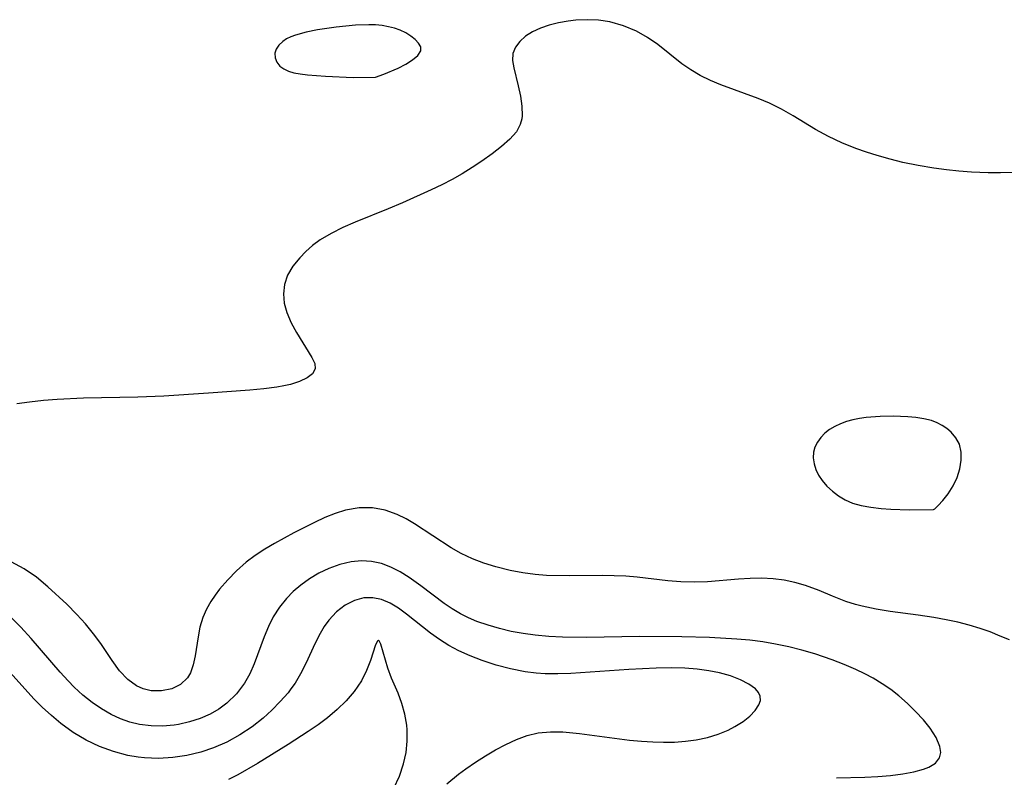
# Model space of a CAD drawing. Header units: metres. Extents: x 1073367 to 1082519, y 1569854 to 1574957.
# Tile 385 of 656: x 1076474 to 1076597, y 1573703 to 1573798. Entities that reach past the tile are written whole.
import ezdxf

# ---------------------------------------------------------------- set-up
doc = ezdxf.new("R2010")
doc.units = ezdxf.units.M
doc.layers.add('CGG_CurvaNivelLidar_v1', color=253, linetype='Continuous', lineweight=30)

msp = doc.modelspace()

# ---------------------------------------------------------------- linework, layer by layer
at = {"layer": 'CGG_CurvaNivelLidar_v1'}
for p, q in [((1076515.9749, 1573797.0085, 68.5), (1076513.5432, 1573796.77, 68.5)), ((1076517.6735, 1573797.0736, 68.5), (1076515.9749, 1573797.0085, 68.5)), ((1076518.5095, 1573797.0474, 68.5), (1076517.6735, 1573797.0736, 68.5)), ((1076519.3196, 1573796.9674, 68.5), (1076518.5095, 1573797.0474, 68.5)), ((1076520.1094, 1573796.8327, 68.5), (1076519.3196, 1573796.9674, 68.5)), ((1076540.2897, 1573797.0215, 68.5), (1076539.2059, 1573796.652, 68.5)), ((1076541.4443, 1573797.3149, 68.5), (1076540.2897, 1573797.0215, 68.5)), ((1076542.649, 1573797.5343, 68.5), (1076541.4443, 1573797.3149, 68.5)), ((1076543.6299, 1573797.6524, 68.5), (1076542.649, 1573797.5343, 68.5)), ((1076545.0408, 1573797.7142, 68.5), (1076543.6299, 1573797.6524, 68.5)), ((1076546.4632, 1573797.6453, 68.5), (1076545.0408, 1573797.7142, 68.5)), ((1076547.8769, 1573797.4354, 68.5), (1076546.4632, 1573797.6453, 68.5)), ((1076549.6003, 1573796.96, 68.5), (1076547.8769, 1573797.4354, 68.5)), ((1076551.2489, 1573796.262, 68.5), (1076549.6003, 1573796.96, 68.5)), ((1076508.462, 1573795.7792, 68.5), (1076507.8698, 1573795.5545, 68.5)), ((1076509.7903, 1573796.1492, 68.5), (1076508.462, 1573795.7792, 68.5)), ((1076511.2071, 1573796.4322, 68.5), (1076509.7903, 1573796.1492, 68.5)), ((1076513.5432, 1573796.77, 68.5), (1076511.2071, 1573796.4322, 68.5)), ((1076520.8707, 1573796.6419, 68.5), (1076520.1094, 1573796.8327, 68.5)), ((1076521.592, 1573796.3889, 68.5), (1076520.8707, 1573796.6419, 68.5)), ((1076522.284, 1573796.0555, 68.5), (1076521.592, 1573796.3889, 68.5)), ((1076522.9095, 1573795.6655, 68.5), (1076522.284, 1573796.0555, 68.5)), ((1076523.4546, 1573795.2373, 68.5), (1076522.9095, 1573795.6655, 68.5)), ((1076537.3246, 1573795.6478, 68.5), (1076536.5877, 1573794.9939, 68.5)), ((1076538.2019, 1573796.1936, 68.5), (1076537.3246, 1573795.6478, 68.5)), ((1076539.2059, 1573796.652, 68.5), (1076538.2019, 1573796.1936, 68.5)), ((1076552.6176, 1573795.4797, 68.5), (1076551.2489, 1573796.262, 68.5)), ((1076506.3738, 1573794.535, 68.5), (1076506.0382, 1573794.0304, 68.5)), ((1076506.8484, 1573794.9827, 68.5), (1076506.3738, 1573794.535, 68.5)), ((1076507.3269, 1573795.2916, 68.5), (1076506.8484, 1573794.9827, 68.5)), ((1076507.8698, 1573795.5545, 68.5), (1076507.3269, 1573795.2916, 68.5)), ((1076523.8961, 1573794.787, 68.5), (1076523.4546, 1573795.2373, 68.5)), ((1076524.1782, 1573794.3153, 68.5), (1076523.8961, 1573794.787, 68.5)), ((1076536.5877, 1573794.9939, 68.5), (1076536.0487, 1573794.2616, 68.5)), ((1076553.9137, 1573794.5848, 68.5), (1076552.6176, 1573795.4797, 68.5)), ((1076556.9303, 1573792.1799, 68.5), (1076553.9137, 1573794.5848, 68.5)), ((1076506.0382, 1573794.0304, 68.5), (1076505.8676, 1573793.4932, 68.5)), ((1076505.8676, 1573793.4932, 68.5), (1076505.8932, 1573792.9233, 68.5)), ((1076523.1498, 1573792.6691, 68.5), (1076523.8124, 1573793.2308, 68.5)), ((1076523.8124, 1573793.2308, 68.5), (1076524.1762, 1573793.7993, 68.5)), ((1076524.1762, 1573793.7993, 68.5), (1076524.1782, 1573794.3153, 68.5)), ((1076535.7436, 1573793.4679, 68.5), (1076535.6955, 1573792.592, 68.5)), ((1076536.0487, 1573794.2616, 68.5), (1076535.7436, 1573793.4679, 68.5)), ((1076505.8932, 1573792.9233, 68.5), (1076506.1078, 1573792.3785, 68.5)), ((1076506.1078, 1573792.3785, 68.5), (1076506.4921, 1573791.8982, 68.5)), ((1076521.3415, 1573791.6428, 68.5), (1076522.2925, 1573792.1334, 68.5)), ((1076522.2925, 1573792.1334, 68.5), (1076523.1498, 1573792.6691, 68.5)), ((1076535.6955, 1573792.592, 68.5), (1076535.8437, 1573791.6614, 68.5)), ((1076558.0528, 1573791.404, 68.5), (1076556.9303, 1573792.1799, 68.5)), ((1076506.4921, 1573791.8982, 68.5), (1076506.977, 1573791.5476, 68.5)), ((1076506.977, 1573791.5476, 68.5), (1076507.5657, 1573791.2725, 68.5)), ((1076507.5657, 1573791.2725, 68.5), (1076508.2328, 1573791.0625, 68.5)), ((1076508.2328, 1573791.0625, 68.5), (1076509.0239, 1573790.8978, 68.5)), ((1076509.0239, 1573790.8978, 68.5), (1076509.9609, 1573790.777, 68.5)), ((1076509.9609, 1573790.777, 68.5), (1076512.2089, 1573790.6075, 68.5)), ((1076518.5, 1573790.502, 68.5), (1076519.5462, 1573790.8728, 68.5)), ((1076519.5462, 1573790.8728, 68.5), (1076521.3415, 1573791.6428, 68.5)), ((1076535.8437, 1573791.6614, 68.5), (1076536.4059, 1573789.4157, 68.5)), ((1076559.2478, 1573790.71, 68.5), (1076558.0528, 1573791.404, 68.5)), ((1076560.5166, 1573790.0977, 68.5), (1076559.2478, 1573790.71, 68.5)), ((1076512.2089, 1573790.6075, 68.5), (1076515.6897, 1573790.4733, 68.5)), ((1076515.6897, 1573790.4733, 68.5), (1076518.5, 1573790.502, 68.5)), ((1076561.8334, 1573789.5506, 68.5), (1076560.5166, 1573790.0977, 68.5)), ((1076566.516, 1573787.8107, 68.5), (1076561.8334, 1573789.5506, 68.5)), ((1076536.4059, 1573789.4157, 68.5), (1076536.6788, 1573788.1204, 68.5)), ((1076536.6788, 1573788.1204, 68.5), (1076536.8557, 1573786.8389, 68.5)), ((1076567.9224, 1573787.2171, 68.5), (1076566.516, 1573787.8107, 68.5)), ((1076569.4238, 1573786.4729, 68.5), (1076567.9224, 1573787.2171, 68.5)), ((1076536.8557, 1573786.8389, 68.5), (1076536.8755, 1573785.6264, 68.5)), ((1076570.8899, 1573785.6463, 68.5), (1076569.4238, 1573786.4729, 68.5)), ((1076536.6617, 1573784.5445, 68.5), (1076536.171, 1573783.6444, 68.5)), ((1076536.8367, 1573785.2587, 68.5), (1076536.6617, 1573784.5445, 68.5)), ((1076536.8755, 1573785.6264, 68.5), (1076536.8367, 1573785.2587, 68.5)), ((1076573.705, 1573783.9442, 68.5), (1076570.8899, 1573785.6463, 68.5)), ((1076536.171, 1573783.6444, 68.5), (1076535.3517, 1573782.6987, 68.5)), ((1076575.3285, 1573783.0554, 68.5), (1076573.705, 1573783.9442, 68.5)), ((1076535.3517, 1573782.6987, 68.5), (1076534.3138, 1573781.7773, 68.5)), ((1076577.0088, 1573782.2524, 68.5), (1076575.3285, 1573783.0554, 68.5)), ((1076578.7471, 1573781.548, 68.5), (1076577.0088, 1573782.2524, 68.5)), ((1076533.1188, 1573780.8672, 68.5), (1076531.8163, 1573779.9569, 68.5)), ((1076534.3138, 1573781.7773, 68.5), (1076533.1188, 1573780.8672, 68.5)), ((1076580.0865, 1573781.0783, 68.5), (1076578.7471, 1573781.548, 68.5)), ((1076581.4456, 1573780.6506, 68.5), (1076580.0865, 1573781.0783, 68.5)), ((1076531.8163, 1573779.9569, 68.5), (1076530.627, 1573779.1635, 68.5)), ((1076583.0517, 1573780.1953, 68.5), (1076581.4456, 1573780.6506, 68.5)), ((1076584.6759, 1573779.7936, 68.5), (1076583.0517, 1573780.1953, 68.5)), ((1076586.5977, 1573779.4015, 68.5), (1076584.6759, 1573779.7936, 68.5)), ((1076529.3877, 1573778.3857, 68.5), (1076528.095, 1573777.6486, 68.5)), ((1076530.627, 1573779.1635, 68.5), (1076529.3877, 1573778.3857, 68.5)), ((1076588.5347, 1573779.0848, 68.5), (1076586.5977, 1573779.4015, 68.5)), ((1076590.1201, 1573778.8766, 68.5), (1076588.5347, 1573779.0848, 68.5)), ((1076591.7067, 1573778.7105, 68.5), (1076590.1201, 1573778.8766, 68.5)), ((1076593.2906, 1573778.5869, 68.5), (1076591.7067, 1573778.7105, 68.5)), ((1076595.3625, 1573778.489, 68.5), (1076593.2906, 1573778.5869, 68.5)), ((1076596.9145, 1573778.4782, 68.5), (1076595.3625, 1573778.489, 68.5)), ((1076598.4552, 1573778.5511, 68.5), (1076596.9145, 1573778.4782, 68.5)), ((1076528.095, 1573777.6486, 68.5), (1076526.7962, 1573776.9913, 68.5)), ((1076525.4616, 1573776.3628, 68.5), (1076521.8973, 1573774.7401, 68.5)), ((1076526.7962, 1573776.9913, 68.5), (1076525.4616, 1573776.3628, 68.5)), ((1076521.8973, 1573774.7401, 68.5), (1076520.0879, 1573773.9619, 68.5)), ((1076520.0879, 1573773.9619, 68.5), (1076515.9472, 1573772.281, 68.5)), ((1076515.9472, 1573772.281, 68.5), (1076514.3919, 1573771.6097, 68.5)), ((1076514.3919, 1573771.6097, 68.5), (1076512.912, 1573770.8829, 68.5)), ((1076511.5431, 1573770.063, 68.5), (1076510.6088, 1573769.3667, 68.5)), ((1076512.912, 1573770.8829, 68.5), (1076511.5431, 1573770.063, 68.5)), ((1076509.7569, 1573768.6144, 68.5), (1076508.9857, 1573767.8244, 68.5)), ((1076510.6088, 1573769.3667, 68.5), (1076509.7569, 1573768.6144, 68.5)), ((1076508.9857, 1573767.8244, 68.5), (1076508.1227, 1573766.7666, 68.5)), ((1076508.1227, 1573766.7666, 68.5), (1076507.4642, 1573765.6417, 68.5)), ((1076507.4642, 1573765.6417, 68.5), (1076507.0853, 1573764.4899, 68.5)), ((1076507.0853, 1573764.4899, 68.5), (1076506.9528, 1573763.2851, 68.5)), ((1076506.9528, 1573763.2851, 68.5), (1076507.0526, 1573762.1146, 68.5)), ((1076507.0526, 1573762.1146, 68.5), (1076507.3527, 1573760.9628, 68.5)), ((1076507.3527, 1573760.9628, 68.5), (1076507.9128, 1573759.6756, 68.5)), ((1076507.9128, 1573759.6756, 68.5), (1076508.5991, 1573758.4438, 68.5)), ((1076508.5991, 1573758.4438, 68.5), (1076510.5061, 1573755.3259, 68.5)), ((1076510.5061, 1573755.3259, 68.5), (1076510.8604, 1573754.5546, 68.5)), ((1076510.9196, 1573753.8742, 68.5), (1076510.5858, 1573753.2691, 68.5)), ((1076510.8604, 1573754.5546, 68.5), (1076510.9196, 1573753.8742, 68.5)), ((1076509.9077, 1573752.7435, 68.5), (1076508.9605, 1573752.2973, 68.5)), ((1076510.5858, 1573753.2691, 68.5), (1076509.9077, 1573752.7435, 68.5)), ((1076502.7319, 1573751.2, 68.5), (1076497.5549, 1573750.8187, 68.5)), ((1076504.4638, 1573751.3669, 68.5), (1076502.7319, 1573751.2, 68.5)), ((1076506.0983, 1573751.585, 68.5), (1076504.4638, 1573751.3669, 68.5)), ((1076506.994, 1573751.7475, 68.5), (1076506.0983, 1573751.585, 68.5)), ((1076507.8329, 1573751.9411, 68.5), (1076506.994, 1573751.7475, 68.5)), ((1076508.9605, 1573752.2973, 68.5), (1076507.8329, 1573751.9411, 68.5)), ((1076478.5681, 1573750.0384, 68.5), (1076476.8225, 1573749.9004, 68.5)), ((1076481.8457, 1573750.1886, 68.5), (1076478.5681, 1573750.0384, 68.5)), ((1076488.6923, 1573750.3454, 68.5), (1076481.8457, 1573750.1886, 68.5)), ((1076491.9195, 1573750.465, 68.5), (1076488.6923, 1573750.3454, 68.5)), ((1076497.5549, 1573750.8187, 68.5), (1076491.9195, 1573750.465, 68.5)), ((1076475.0862, 1573749.7195, 68.5), (1076473.4973, 1573749.5152, 68.5)), ((1076476.8225, 1573749.9004, 68.5), (1076475.0862, 1573749.7195, 68.5)), ((1076578.4025, 1573747.4799, 69), (1076577.6097, 1573747.262, 69)), ((1076579.2305, 1573747.6471, 69), (1076578.4025, 1573747.4799, 69)), ((1076580.0776, 1573747.77, 69), (1076579.2305, 1573747.6471, 69)), ((1076581.8057, 1573747.9131, 69), (1076580.0776, 1573747.77, 69)), ((1076583.448, 1573747.9459, 69), (1076581.8057, 1573747.9131, 69)), ((1076585.2707, 1573747.8819, 69), (1076583.448, 1573747.9459, 69)), ((1076586.3068, 1573747.7876, 69), (1076585.2707, 1573747.8819, 69)), ((1076587.3133, 1573747.6304, 69), (1076586.3068, 1573747.7876, 69)), ((1076588.2756, 1573747.3838, 69), (1076587.3133, 1573747.6304, 69)), ((1076575.4793, 1573746.267, 69), (1076574.8866, 1573745.7966, 69)), ((1076576.1363, 1573746.6605, 69), (1076575.4793, 1573746.267, 69)), ((1076576.8509, 1573746.99, 69), (1076576.1363, 1573746.6605, 69)), ((1076577.6097, 1573747.262, 69), (1076576.8509, 1573746.99, 69)), ((1076588.9627, 1573747.1204, 69), (1076588.2756, 1573747.3838, 69)), ((1076589.6078, 1573746.7912, 69), (1076588.9627, 1573747.1204, 69)), ((1076590.2027, 1573746.3991, 69), (1076589.6078, 1573746.7912, 69)), ((1076590.7359, 1573745.9433, 69), (1076590.2027, 1573746.3991, 69)), ((1076574.375, 1573745.2655, 69), (1076573.9536, 1573744.6862, 69)), ((1076574.8866, 1573745.7966, 69), (1076574.375, 1573745.2655, 69)), ((1076591.3222, 1573745.2492, 69), (1076590.7359, 1573745.9433, 69)), ((1076591.7661, 1573744.4428, 69), (1076591.3222, 1573745.2492, 69)), ((1076573.6383, 1573744.0682, 69), (1076573.452, 1573743.4187, 69)), ((1076573.9536, 1573744.6862, 69), (1076573.6383, 1573744.0682, 69)), ((1076591.9982, 1573743.4433, 69), (1076591.7661, 1573744.4428, 69)), ((1076573.452, 1573743.4187, 69), (1076573.417, 1573742.7051, 69)), ((1076573.417, 1573742.7051, 69), (1076573.5279, 1573741.9775, 69)), ((1076591.9969, 1573742.4135, 69), (1076591.9982, 1573743.4433, 69)), ((1076573.5279, 1573741.9775, 69), (1076573.7603, 1573741.2503, 69)), ((1076591.459, 1573740.237, 69), (1076591.809, 1573741.3253, 69)), ((1076591.809, 1573741.3253, 69), (1076591.9969, 1573742.4135, 69)), ((1076573.7603, 1573741.2503, 69), (1076574.0988, 1573740.5388, 69)), ((1076574.0988, 1573740.5388, 69), (1076574.5363, 1573739.8594, 69)), ((1076590.9737, 1573739.2045, 69), (1076591.459, 1573740.237, 69)), ((1076574.5363, 1573739.8594, 69), (1076575.1354, 1573739.1573, 69)), ((1076575.1354, 1573739.1573, 69), (1076575.8295, 1573738.5167, 69)), ((1076590.3358, 1573738.1966, 69), (1076590.9737, 1573739.2045, 69)), ((1076575.8295, 1573738.5167, 69), (1076576.5982, 1573737.941, 69)), ((1076576.5982, 1573737.941, 69), (1076577.429, 1573737.44, 69)), ((1076589.6731, 1573737.3539, 69), (1076590.3358, 1573738.1966, 69)), ((1076516.4451, 1573736.4418, 69), (1076514.7492, 1573736.1363, 69)), ((1076518.1312, 1573736.4564, 69), (1076516.4451, 1573736.4418, 69)), ((1076519.6999, 1573736.1672, 69), (1076518.1312, 1573736.4564, 69)), ((1076577.429, 1573737.44, 69), (1076578.3395, 1573737.0293, 69)), ((1076578.3395, 1573737.0293, 69), (1076579.4136, 1573736.7274, 69)), ((1076579.4136, 1573736.7274, 69), (1076580.6401, 1573736.511, 69)), ((1076580.6401, 1573736.511, 69), (1076581.9557, 1573736.3619, 69)), ((1076581.9557, 1573736.3619, 69), (1076583.1516, 1573736.2724, 69)), ((1076588.6581, 1573736.3214, 69), (1076589.0819, 1573736.715, 69)), ((1076589.0819, 1573736.715, 69), (1076589.6731, 1573737.3539, 69)), ((1076512.1434, 1573735.2133, 69), (1076510.8443, 1573734.6185, 69)), ((1076513.4438, 1573735.7304, 69), (1076512.1434, 1573735.2133, 69)), ((1076514.7492, 1573736.1363, 69), (1076513.4438, 1573735.7304, 69)), ((1076521.2213, 1573735.6169, 69), (1076519.6999, 1573736.1672, 69)), ((1076522.3239, 1573735.0613, 69), (1076521.2213, 1573735.6169, 69)), ((1076583.1516, 1573736.2724, 69), (1076585.4351, 1573736.1873, 69)), ((1076585.4351, 1573736.1873, 69), (1076588.5, 1573736.2222, 69)), ((1076588.5, 1573736.2222, 69), (1076588.6581, 1573736.3214, 69)), ((1076510.8443, 1573734.6185, 69), (1076508.253, 1573733.3093, 69)), ((1076523.4062, 1573734.4203, 69), (1076522.3239, 1573735.0613, 69)), ((1076528.0076, 1573731.4426, 69), (1076523.4062, 1573734.4203, 69)), ((1076508.253, 1573733.3093, 69), (1076505.8294, 1573731.9825, 69)), ((1076505.8294, 1573731.9825, 69), (1076504.5925, 1573731.2457, 69)), ((1076529.2526, 1573730.7233, 69), (1076528.0076, 1573731.4426, 69)), ((1076503.3987, 1573730.463, 69), (1076502.2666, 1573729.6177, 69)), ((1076504.5925, 1573731.2457, 69), (1076503.3987, 1573730.463, 69)), ((1076530.6484, 1573730.0593, 69), (1076529.2526, 1573730.7233, 69)), ((1076474.4192, 1573728.7786, 69), (1076472.7924, 1573729.6575, 69)), ((1076502.2666, 1573729.6177, 69), (1076501.0588, 1573728.5513, 69)), ((1076514.0232, 1573729.327, 69.5), (1076512.6199, 1573728.8259, 69.5)), ((1076515.4484, 1573729.654, 69.5), (1076514.0232, 1573729.327, 69.5)), ((1076516.7327, 1573729.7811, 69.5), (1076515.4484, 1573729.654, 69.5)), ((1076518.0057, 1573729.7184, 69.5), (1076516.7327, 1573729.7811, 69.5)), ((1076519.2267, 1573729.4503, 69.5), (1076518.0057, 1573729.7184, 69.5)), ((1076520.4237, 1573729.0052, 69.5), (1076519.2267, 1573729.4503, 69.5)), ((1076521.5944, 1573728.418, 69.5), (1076520.4237, 1573729.0052, 69.5)), ((1076532.1032, 1573729.4977, 69), (1076530.6484, 1573730.0593, 69)), ((1076533.603, 1573729.0231, 69), (1076532.1032, 1573729.4977, 69)), ((1076535.4111, 1573728.5659, 69), (1076533.603, 1573729.0231, 69)), ((1076475.9433, 1573727.7205, 69), (1076474.4192, 1573728.7786, 69)), ((1076477.3832, 1573726.5343, 69), (1076475.9433, 1573727.7205, 69)), ((1076501.0588, 1573728.5513, 69), (1076499.9512, 1573727.4097, 69)), ((1076511.4031, 1573728.2426, 69.5), (1076510.2317, 1573727.546, 69.5)), ((1076512.6199, 1573728.8259, 69.5), (1076511.4031, 1573728.2426, 69.5)), ((1076522.7358, 1573727.7165, 69.5), (1076521.5944, 1573728.418, 69.5)), ((1076524.1984, 1573726.6624, 69.5), (1076522.7358, 1573727.7165, 69.5)), ((1076536.9641, 1573728.269, 69), (1076535.4111, 1573728.5659, 69)), ((1076538.5363, 1573728.0614, 69), (1076536.9641, 1573728.269, 69)), ((1076539.9447, 1573727.9563, 69), (1076538.5363, 1573728.0614, 69)), ((1076542.7826, 1573727.8986, 69), (1076539.9447, 1573727.9563, 69)), ((1076546.9907, 1573727.9464, 69), (1076542.7826, 1573727.8986, 69)), ((1076548.4274, 1573727.9271, 69), (1076546.9907, 1573727.9464, 69)), ((1076549.886, 1573727.8523, 69), (1076548.4274, 1573727.9271, 69)), ((1076551.3387, 1573727.7303, 69), (1076549.886, 1573727.8523, 69)), ((1076555.16, 1573727.3001, 69), (1076551.3387, 1573727.7303, 69)), ((1076479.7525, 1573724.3559, 69), (1076477.3832, 1573726.5343, 69)), ((1076499.9512, 1573727.4097, 69), (1076498.9392, 1573726.2228, 69)), ((1076509.1177, 1573726.748, 69.5), (1076508.1793, 1573725.9497, 69.5)), ((1076510.2317, 1573727.546, 69.5), (1076509.1177, 1573726.748, 69.5)), ((1076527.1148, 1573724.4294, 69.5), (1076524.1984, 1573726.6624, 69.5)), ((1076556.8255, 1573727.1534, 69), (1076555.16, 1573727.3001, 69)), ((1076558.4859, 1573727.0947, 69), (1076556.8255, 1573727.1534, 69)), ((1076560.1666, 1573727.1525, 69), (1076558.4859, 1573727.0947, 69)), ((1076564.0459, 1573727.5035, 69), (1076560.1666, 1573727.1525, 69)), ((1076565.4922, 1573727.5902, 69), (1076564.0459, 1573727.5035, 69)), ((1076566.9367, 1573727.6051, 69), (1076565.4922, 1573727.5902, 69)), ((1076568.3729, 1573727.5281, 69), (1076566.9367, 1573727.6051, 69)), ((1076569.7545, 1573727.348, 69), (1076568.3729, 1573727.5281, 69)), ((1076571.115, 1573727.066, 69), (1076569.7545, 1573727.348, 69)), ((1076572.447, 1573726.6854, 69), (1076571.115, 1573727.066, 69)), ((1076574.1429, 1573726.0563, 69), (1076572.447, 1573726.6854, 69)), ((1076498.3625, 1573725.4734, 69), (1076497.8371, 1573724.7066, 69)), ((1076498.9392, 1573726.2228, 69), (1076498.3625, 1573725.4734, 69)), ((1076508.1793, 1573725.9497, 69.5), (1076507.314, 1573725.0715, 69.5)), ((1076575.82, 1573725.3621, 69), (1076574.1429, 1573726.0563, 69)), ((1076577.5219, 1573724.7033, 69), (1076575.82, 1573725.3621, 69)), ((1076481.034, 1573723.0576, 69), (1076479.7525, 1573724.3559, 69)), ((1076497.8371, 1573724.7066, 69), (1076497.2739, 1573723.7144, 69)), ((1076507.314, 1573725.0715, 69.5), (1076506.431, 1573723.9637, 69.5)), ((1076514.6879, 1573724.2351, 70), (1076513.59, 1573723.3968, 70)), ((1076515.8782, 1573724.831, 70), (1076514.6879, 1573724.2351, 70)), ((1076517.0125, 1573725.1285, 70), (1076515.8782, 1573724.831, 70)), ((1076518.1698, 1573725.1622, 70), (1076517.0125, 1573725.1285, 70)), ((1076519.2585, 1573724.9312, 70), (1076518.1698, 1573725.1622, 70)), ((1076520.3317, 1573724.4782, 70), (1076519.2585, 1573724.9312, 70)), ((1076521.37, 1573723.8542, 70), (1076520.3317, 1573724.4782, 70)), ((1076528.1084, 1573723.7541, 69.5), (1076527.1148, 1573724.4294, 69.5)), ((1076578.7161, 1573724.3205, 69), (1076577.5219, 1573724.7033, 69)), ((1076579.5788, 1573724.0881, 69), (1076578.7161, 1573724.3205, 69)), ((1076581.3072, 1573723.7205, 69), (1076579.5788, 1573724.0881, 69)), ((1076474.0052, 1573721.4561, 69.5), (1076472.6823, 1573722.7722, 69.5)), ((1076482.1161, 1573721.8663, 69), (1076481.034, 1573723.0576, 69)), ((1076497.2739, 1573723.7144, 69), (1076496.8272, 1573722.685, 69)), ((1076505.6731, 1573722.7595, 69.5), (1076505.0681, 1573721.5369, 69.5)), ((1076506.431, 1573723.9637, 69.5), (1076505.6731, 1573722.7595, 69.5)), ((1076513.59, 1573723.3968, 70), (1076512.6191, 1573722.3431, 70)), ((1076522.3934, 1573723.1034, 70), (1076521.37, 1573723.8542, 70)), ((1076525.3843, 1573720.6916, 70), (1076522.3934, 1573723.1034, 70)), ((1076529.1772, 1573723.1289, 69.5), (1076528.1084, 1573723.7541, 69.5)), ((1076530.1784, 1573722.6334, 69.5), (1076529.1772, 1573723.1289, 69.5)), ((1076583.0648, 1573723.4377, 69), (1076581.3072, 1573723.7205, 69)), ((1076586.6054, 1573722.9707, 69), (1076583.0648, 1573723.4377, 69)), ((1076588.5592, 1573722.6809, 69), (1076586.6054, 1573722.9707, 69)), ((1076483.1274, 1573720.6482, 69), (1076482.1161, 1573721.8663, 69)), ((1076496.8272, 1573722.685, 69), (1076496.4678, 1573721.4805, 69)), ((1076505.0681, 1573721.5369, 69.5), (1076504.544, 1573720.2655, 69.5)), ((1076512.0609, 1573721.5374, 70), (1076511.5552, 1573720.6631, 70)), ((1076512.6191, 1573722.3431, 70), (1076512.0609, 1573721.5374, 70)), ((1076531.2133, 1573722.1962, 69.5), (1076530.1784, 1573722.6334, 69.5)), ((1076532.614, 1573721.7024, 69.5), (1076531.2133, 1573722.1962, 69.5)), ((1076534.053, 1573721.2874, 69.5), (1076532.614, 1573721.7024, 69.5)), ((1076590.0839, 1573722.4017, 69), (1076588.5592, 1573722.6809, 69)), ((1076591.5678, 1573722.0799, 69), (1076590.0839, 1573722.4017, 69)), ((1076592.9953, 1573721.7168, 69), (1076591.5678, 1573722.0799, 69)), ((1076594.3477, 1573721.3124, 69), (1076592.9953, 1573721.7168, 69)), ((1076475.2733, 1573720.0588, 69.5), (1076474.0052, 1573721.4561, 69.5)), ((1076484.0461, 1573719.4083, 69), (1076483.1274, 1573720.6482, 69)), ((1076496.222, 1573720.2624, 69), (1076495.8468, 1573717.8486, 69)), ((1076496.4678, 1573721.4805, 69), (1076496.222, 1573720.2624, 69)), ((1076504.544, 1573720.2655, 69.5), (1076503.2659, 1573716.8693, 69.5)), ((1076511.5552, 1573720.6631, 70), (1076510.9418, 1573719.4474, 70)), ((1076526.5103, 1573719.9055, 70), (1076525.3843, 1573720.6916, 70)), ((1076535.5214, 1573720.9407, 69.5), (1076534.053, 1573721.2874, 69.5)), ((1076537.0176, 1573720.6568, 69.5), (1076535.5214, 1573720.9407, 69.5)), ((1076538.5331, 1573720.4435, 69.5), (1076537.0176, 1573720.6568, 69.5)), ((1076540.2306, 1573720.2956, 69.5), (1076538.5331, 1573720.4435, 69.5)), ((1076541.9442, 1573720.217, 69.5), (1076540.2306, 1573720.2956, 69.5)), ((1076551.5671, 1573720.2724, 69.5), (1076544.9985, 1573720.1793, 69.5)), ((1076556.9252, 1573720.2469, 69.5), (1076551.5671, 1573720.2724, 69.5)), ((1076595.602, 1573720.8659, 69), (1076594.3477, 1573721.3124, 69)), ((1076596.871, 1573720.3393, 69), (1076595.602, 1573720.8659, 69)), ((1076598.0571, 1573719.8938, 69), (1076596.871, 1573720.3393, 69)), ((1076478.9083, 1573715.7988, 69.5), (1076475.2733, 1573720.0588, 69.5)), ((1076485.441, 1573717.2705, 69), (1076484.0461, 1573719.4083, 69)), ((1076510.9418, 1573719.4474, 70), (1076509.7451, 1573716.8952, 70)), ((1076518.4853, 1573719.2439, 70.5), (1076517.8486, 1573717.2824, 70.5)), ((1076518.7434, 1573719.7235, 70.5), (1076518.4853, 1573719.2439, 70.5)), ((1076518.8862, 1573719.7742, 70.5), (1076518.7434, 1573719.7235, 70.5)), ((1076518.9411, 1573719.7483, 70.5), (1076518.8862, 1573719.7742, 70.5)), ((1076519.1831, 1573719.3344, 70.5), (1076518.9411, 1573719.7483, 70.5)), ((1076520.044, 1573716.3141, 70.5), (1076519.1831, 1573719.3344, 70.5)), ((1076527.6986, 1573719.1766, 70), (1076526.5103, 1573719.9055, 70)), ((1076528.9421, 1573718.5127, 70), (1076527.6986, 1573719.1766, 70)), ((1076544.9985, 1573720.1793, 69.5), (1076541.9442, 1573720.217, 69.5)), ((1076560.3971, 1573720.1489, 69.5), (1076556.9252, 1573720.2469, 69.5)), ((1076563.8449, 1573719.9605, 69.5), (1076560.3971, 1573720.1489, 69.5)), ((1076565.4782, 1573719.8173, 69.5), (1076563.8449, 1573719.9605, 69.5)), ((1076567.0916, 1573719.6115, 69.5), (1076565.4782, 1573719.8173, 69.5)), ((1076568.6966, 1573719.3389, 69.5), (1076567.0916, 1573719.6115, 69.5)), ((1076570.3474, 1573718.9874, 69.5), (1076568.6966, 1573719.3389, 69.5)), ((1076495.8468, 1573717.8486, 69), (1076495.6121, 1573716.7422, 69)), ((1076530.3883, 1573717.8548, 70), (1076528.9421, 1573718.5127, 70)), ((1076531.8822, 1573717.2758, 70), (1076530.3883, 1573717.8548, 70)), ((1076571.9852, 1573718.5719, 69.5), (1076570.3474, 1573718.9874, 69.5)), ((1076573.6076, 1573718.0976, 69.5), (1076571.9852, 1573718.5719, 69.5)), ((1076575.7904, 1573717.3595, 69.5), (1076573.6076, 1573718.0976, 69.5)), ((1076475.6845, 1573712.4462, 70), (1076471.862, 1573716.6607, 70)), ((1076486.371, 1573715.9831, 69), (1076485.441, 1573717.2705, 69)), ((1076495.6121, 1573716.7422, 69), (1076495.2696, 1573715.7525, 69)), ((1076503.2659, 1573716.8693, 69.5), (1076502.705, 1573715.6054, 69.5)), ((1076509.7451, 1573716.8952, 70), (1076509.0941, 1573715.6212, 70)), ((1076517.8486, 1573717.2824, 70.5), (1076517.3792, 1573716.0293, 70.5)), ((1076533.6387, 1573716.6995, 70), (1076531.8822, 1573717.2758, 70)), ((1076535.4328, 1573716.2246, 70), (1076533.6387, 1573716.6995, 70)), ((1076577.2985, 1573716.7792, 69.5), (1076575.7904, 1573717.3595, 69.5)), ((1076578.7746, 1573716.1458, 69.5), (1076577.2985, 1573716.7792, 69.5)), ((1076479.9152, 1573714.7114, 69.5), (1076478.9083, 1573715.7988, 69.5)), ((1076487.3984, 1573714.8828, 69), (1076486.371, 1573715.9831, 69)), ((1076495.2696, 1573715.7525, 69), (1076494.9033, 1573715.111, 69)), ((1076502.705, 1573715.6054, 69.5), (1076502.0433, 1573714.4163, 69.5)), ((1076509.0941, 1573715.6212, 70), (1076508.3972, 1573714.447, 70)), ((1076517.3792, 1573716.0293, 70.5), (1076516.7344, 1573714.7196, 70.5)), ((1076520.4886, 1573715.0625, 70.5), (1076520.044, 1573716.3141, 70.5)), ((1076537.2587, 1573715.8698, 70), (1076535.4328, 1573716.2246, 70)), ((1076538.6526, 1573715.6974, 70), (1076537.2587, 1573715.8698, 70)), ((1076539.7744, 1573715.6241, 70), (1076538.6526, 1573715.6974, 70)), ((1076541.3887, 1573715.6049, 70), (1076539.7744, 1573715.6241, 70)), ((1076543.0157, 1573715.6595, 70), (1076541.3887, 1573715.6049, 70)), ((1076550.2922, 1573716.1634, 70), (1076543.0157, 1573715.6595, 70)), ((1076553.7109, 1573716.3232, 70), (1076550.2922, 1573716.1634, 70)), ((1076555.671, 1573716.3476, 70), (1076553.7109, 1573716.3232, 70)), ((1076557.2931, 1573716.3033, 70), (1076555.671, 1573716.3476, 70)), ((1076558.8754, 1573716.1858, 70), (1076557.2931, 1573716.3033, 70)), ((1076560.3012, 1573715.9987, 70), (1076558.8754, 1573716.1858, 70)), ((1076561.6587, 1573715.7314, 70), (1076560.3012, 1573715.9987, 70)), ((1076563.0397, 1573715.3438, 70), (1076561.6587, 1573715.7314, 70)), ((1076564.2802, 1573714.8697, 70), (1076563.0397, 1573715.3438, 70)), ((1076579.878, 1573715.6198, 69.5), (1076578.7746, 1573716.1458, 69.5)), ((1076580.9489, 1573715.0501, 69.5), (1076579.878, 1573715.6198, 69.5)), ((1076480.7034, 1573713.9155, 69.5), (1076479.9152, 1573714.7114, 69.5)), ((1076488.5193, 1573714.0823, 69), (1076487.3984, 1573714.8828, 69)), ((1076494.0331, 1573714.274, 69), (1076492.9195, 1573713.7256, 69)), ((1076494.9033, 1573715.111, 69), (1076494.0331, 1573714.274, 69)), ((1076502.0433, 1573714.4163, 69.5), (1076501.0323, 1573713.0836, 69.5)), ((1076508.3972, 1573714.447, 70), (1076507.8811, 1573713.7069, 70)), ((1076516.7344, 1573714.7196, 70.5), (1076515.8245, 1573713.3819, 70.5)), ((1076521.3206, 1573713.1701, 70.5), (1076520.4886, 1573715.0625, 70.5)), ((1076565.3383, 1573714.322, 70), (1076564.2802, 1573714.8697, 70)), ((1076566.1589, 1573713.7095, 70), (1076565.3383, 1573714.322, 70)), ((1076582.0696, 1573714.3719, 69.5), (1076580.9489, 1573715.0501, 69.5)), ((1076583.1379, 1573713.6383, 69.5), (1076582.0696, 1573714.3719, 69.5)), ((1076481.7877, 1573712.9294, 69.5), (1076480.7034, 1573713.9155, 69.5)), ((1076482.9243, 1573712.0237, 69.5), (1076481.7877, 1573712.9294, 69.5)), ((1076489.3395, 1573713.7159, 69), (1076488.5193, 1573714.0823, 69)), ((1076490.3313, 1573713.4804, 69), (1076489.3395, 1573713.7159, 69)), ((1076491.6574, 1573713.456, 69), (1076490.3313, 1573713.4804, 69)), ((1076492.9195, 1573713.7256, 69), (1076491.6574, 1573713.456, 69)), ((1076501.0323, 1573713.0836, 69.5), (1076499.8306, 1573711.9234, 69.5)), ((1076507.5153, 1573713.2325, 70), (1076506.5509, 1573712.1138, 70)), ((1076507.8811, 1573713.7069, 70), (1076507.5153, 1573713.2325, 70)), ((1076515.8245, 1573713.3819, 70.5), (1076514.8307, 1573712.2322, 70.5)), ((1076521.8006, 1573711.9033, 70.5), (1076521.3206, 1573713.1701, 70.5)), ((1076566.5327, 1573713.2762, 70), (1076566.1589, 1573713.7095, 70)), ((1076566.755, 1573712.796, 70), (1076566.5327, 1573713.2762, 70)), ((1076584.1482, 1573712.8557, 69.5), (1076583.1379, 1573713.6383, 69.5)), ((1076585.2505, 1573711.8876, 69.5), (1076584.1482, 1573712.8557, 69.5)), ((1076476.6714, 1573711.4329, 70), (1076475.6845, 1573712.4462, 70)), ((1076484.1097, 1573711.2091, 69.5), (1076482.9243, 1573712.0237, 69.5)), ((1076499.8306, 1573711.9234, 69.5), (1076498.833, 1573711.1835, 69.5)), ((1076506.5509, 1573712.1138, 70), (1076505.5015, 1573711.0523, 70)), ((1076514.8307, 1573712.2322, 70.5), (1076513.6987, 1573711.1299, 70.5)), ((1076522.1849, 1573710.556, 70.5), (1076521.8006, 1573711.9033, 70.5)), ((1076566.1434, 1573710.9951, 70), (1076566.6046, 1573711.705, 70)), ((1076566.6046, 1573711.705, 70), (1076566.7818, 1573712.2562, 70)), ((1076566.7818, 1573712.2562, 70), (1076566.755, 1573712.796, 70)), ((1076586.2688, 1573710.8899, 69.5), (1076585.2505, 1573711.8876, 69.5)), ((1076477.8209, 1573710.3648, 70), (1076476.6714, 1573711.4329, 70)), ((1076485.3423, 1573710.5014, 69.5), (1076484.1097, 1573711.2091, 69.5)), ((1076486.4981, 1573709.9686, 69.5), (1076485.3423, 1573710.5014, 69.5)), ((1076497.7572, 1573710.5548, 69.5), (1076496.4802, 1573709.9924, 69.5)), ((1076498.833, 1573711.1835, 69.5), (1076497.7572, 1573710.5548, 69.5)), ((1076505.5015, 1573711.0523, 70), (1076504.3797, 1573710.0502, 70)), ((1076513.6987, 1573711.1299, 70.5), (1076512.4529, 1573710.0843, 70.5)), ((1076522.4272, 1573709.1493, 70.5), (1076522.1849, 1573710.556, 70.5)), ((1076565.4652, 1573710.2865, 70), (1076566.1434, 1573710.9951, 70)), ((1076587.2546, 1573709.8261, 69.5), (1076586.2688, 1573710.8899, 69.5)), ((1076479.0262, 1573709.3676, 70), (1076477.8209, 1573710.3648, 70)), ((1076480.5722, 1573708.2577, 70), (1076479.0262, 1573709.3676, 70)), ((1076487.686, 1573709.5478, 69.5), (1076486.4981, 1573709.9686, 69.5)), ((1076488.8999, 1573709.2507, 69.5), (1076487.686, 1573709.5478, 69.5)), ((1076490.3372, 1573709.0725, 69.5), (1076488.8999, 1573709.2507, 69.5)), ((1076493.2319, 1573709.184, 69.5), (1076491.7865, 1573709.0565, 69.5)), ((1076493.7572, 1573709.2645, 69.5), (1076493.2319, 1573709.184, 69.5)), ((1076495.1402, 1573709.5652, 69.5), (1076493.7572, 1573709.2645, 69.5)), ((1076496.4802, 1573709.9924, 69.5), (1076495.1402, 1573709.5652, 69.5)), ((1076504.3797, 1573710.0502, 70), (1076503.0037, 1573708.9732, 70)), ((1076511.2805, 1573709.2168, 70.5), (1076510.0562, 1573708.3815, 70.5)), ((1076512.4529, 1573710.0843, 70.5), (1076511.2805, 1573709.2168, 70.5)), ((1076522.4746, 1573708.5662, 70.5), (1076522.4272, 1573709.1493, 70.5)), ((1076563.6008, 1573708.9753, 70), (1076564.6082, 1573709.6044, 70)), ((1076564.6082, 1573709.6044, 70), (1076565.4652, 1573710.2865, 70)), ((1076588.1096, 1573708.77, 69.5), (1076587.2546, 1573709.8261, 69.5)), ((1076482.1958, 1573707.2869, 70), (1076480.5722, 1573708.2577, 70)), ((1076491.7865, 1573709.0565, 69.5), (1076490.3372, 1573709.0725, 69.5)), ((1076501.4687, 1573707.9469, 70), (1076499.8587, 1573707.0482, 70)), ((1076503.0037, 1573708.9732, 70), (1076501.4687, 1573707.9469, 70)), ((1076510.0562, 1573708.3815, 70.5), (1076507.552, 1573706.7523, 70.5)), ((1076522.4807, 1573707.1548, 70.5), (1076522.4746, 1573708.5662, 70.5)), ((1076537.5161, 1573707.8648, 70), (1076538.8972, 1573708.2024, 70)), ((1076538.8972, 1573708.2024, 70), (1076540.4333, 1573708.346, 70)), ((1076540.4333, 1573708.346, 70), (1076542.0152, 1573708.3115, 70)), ((1076542.0152, 1573708.3115, 70), (1076544.0977, 1573708.1107, 70)), ((1076544.0977, 1573708.1107, 70), (1076550.3749, 1573707.2773, 70)), ((1076560.1404, 1573707.6183, 70), (1076561.4804, 1573708.0333, 70)), ((1076561.4804, 1573708.0333, 70), (1076562.7329, 1573708.5403, 70)), ((1076562.7329, 1573708.5403, 70), (1076563.6008, 1573708.9753, 70)), ((1076588.8579, 1573707.607, 69.5), (1076588.1096, 1573708.77, 69.5)), ((1076483.8788, 1573706.4838, 70), (1076482.1958, 1573707.2869, 70)), ((1076499.8587, 1573707.0482, 70), (1076498.1798, 1573706.301, 70)), ((1076507.552, 1573706.7523, 70.5), (1076503.6675, 1573704.3505, 70.5)), ((1076522.3354, 1573705.7281, 70.5), (1076522.4807, 1573707.1548, 70.5)), ((1076533.5577, 1573706.0618, 70), (1076534.8356, 1573706.7416, 70)), ((1076534.8356, 1573706.7416, 70), (1076536.1666, 1573707.3627, 70)), ((1076536.1666, 1573707.3627, 70), (1076537.5161, 1573707.8648, 70)), ((1076550.3749, 1573707.2773, 70), (1076551.8891, 1573707.1363, 70)), ((1076551.8891, 1573707.1363, 70), (1076553.2727, 1573707.0538, 70)), ((1076553.2727, 1573707.0538, 70), (1076554.6487, 1573707.0213, 70)), ((1076554.6487, 1573707.0213, 70), (1076556.0101, 1573707.044, 70)), ((1076556.0101, 1573707.044, 70), (1076557.388, 1573707.1346, 70)), ((1076557.388, 1573707.1346, 70), (1076558.7312, 1573707.3111, 70)), ((1076558.7312, 1573707.3111, 70), (1076560.1404, 1573707.6183, 70)), ((1076589.3148, 1573706.5013, 69.5), (1076588.8579, 1573707.607, 69.5)), ((1076485.62, 1573705.8395, 70), (1076483.8788, 1573706.4838, 70)), ((1076487.4044, 1573705.3606, 70), (1076485.62, 1573705.8395, 70)), ((1076496.56, 1573705.7644, 70), (1076494.8221, 1573705.3586, 70)), ((1076498.1798, 1573706.301, 70), (1076496.56, 1573705.7644, 70)), ((1076522.0254, 1573704.3098, 70.5), (1076522.3354, 1573705.7281, 70.5)), ((1076532.29, 1573705.3208, 70), (1076533.5577, 1573706.0618, 70)), ((1076589.2692, 1573705.0561, 69.5), (1076589.4157, 1573705.735, 69.5)), ((1076589.4157, 1573705.735, 69.5), (1076589.3148, 1573706.5013, 69.5)), ((1076488.7318, 1573705.1278, 70), (1076487.4044, 1573705.3606, 70)), ((1076489.5144, 1573705.0449, 70), (1076488.7318, 1573705.1278, 70)), ((1076491.2836, 1573704.9916, 70), (1076489.5144, 1573705.0449, 70)), ((1076493.0578, 1573705.1007, 70), (1076491.2836, 1573704.9916, 70)), ((1076494.8221, 1573705.3586, 70), (1076493.0578, 1573705.1007, 70)), ((1076503.6675, 1573704.3505, 70.5), (1076501.2018, 1573702.9418, 70.5)), ((1076521.485, 1573702.7739, 70.5), (1076522.0254, 1573704.3098, 70.5)), ((1076529.8074, 1573703.689, 70), (1076531.0377, 1573704.5279, 70)), ((1076531.0377, 1573704.5279, 70), (1076532.29, 1573705.3208, 70)), ((1076587.9396, 1573703.9004, 69.5), (1076588.7578, 1573704.4073, 69.5)), ((1076588.7578, 1573704.4073, 69.5), (1076589.2692, 1573705.0561, 69.5)), ((1076527.4312, 1573701.8153, 70), (1076528.9069, 1573703.03, 70)), ((1076528.9069, 1573703.03, 70), (1076529.8074, 1573703.689, 70)), ((1076583.134, 1573702.8647, 69.5), (1076584.6458, 1573703.049, 69.5)), ((1076584.6458, 1573703.049, 69.5), (1076586.0399, 1573703.2997, 69.5)), ((1076586.0399, 1573703.2997, 69.5), (1076587.2734, 1573703.6358, 69.5)), ((1076587.2734, 1573703.6358, 69.5), (1076587.9396, 1573703.9004, 69.5)), ((1076501.2018, 1573702.9418, 70.5), (1076500.0434, 1573702.3424, 70.5)), ((1076520.7957, 1573701.2595, 70.5), (1076521.485, 1573702.7739, 70.5)), ((1076576.3259, 1573702.5685, 69.5), (1076579.8804, 1573702.6446, 69.5)), ((1076579.8804, 1573702.6446, 69.5), (1076581.5372, 1573702.7332, 69.5)), ((1076581.5372, 1573702.7332, 69.5), (1076583.134, 1573702.8647, 69.5))]:
    msp.add_line(p, q, dxfattribs=at)

doc.saveas('drawing.dxf')
